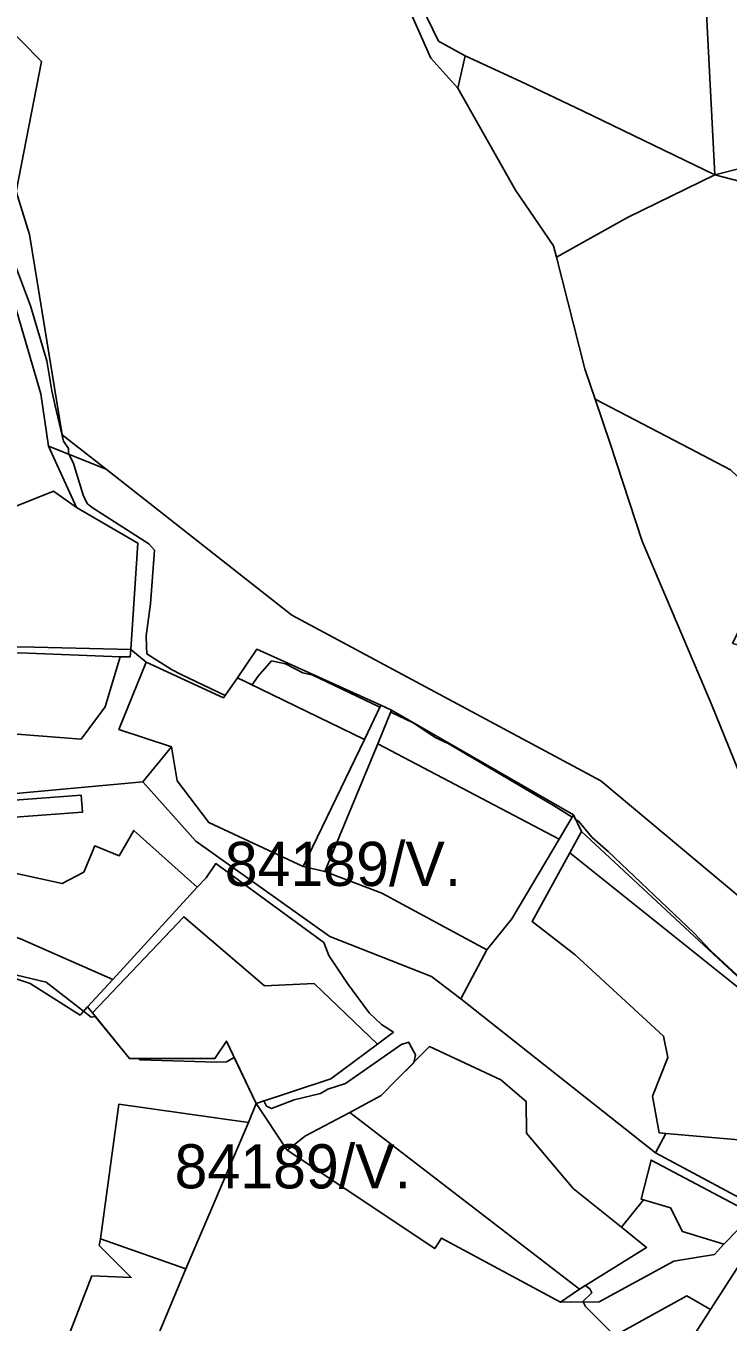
# Model space of a CAD drawing. Extents: x -477304 to -465429, y -1159113 to -1149210.
# Drawn here: x -473721.2 to -473482.7, y -1152500.3 to -1152059.9 of the extents above; entities that cross this region are included whole.
import ezdxf

# ---------------------------------------------------------------- set-up
doc = ezdxf.new("R2010")
doc.units = 0
for name, color, linetype in [('BPEJ_s', 7, 'Continuous'), ('PUPFL_s', 7, 'Continuous'), ('trav_porost_s', 7, 'Continuous')]:
    doc.layers.add(name, color=color, linetype=linetype)

msp = doc.modelspace()

# ---------------------------------------------------------------- linework, layer by layer
at = {"layer": 'BPEJ_s'}
for points in [[(-473724.76, -1152141.38), (-473719.65, -1152154.99), (-473714.12, -1152173.72), (-473712.42, -1152183.93), (-473711.21, -1152189), (-473708.37, -1152200.95), (-473706.67, -1152203.51), (-473706.67, -1152205.21), (-473706.53, -1152205.5), (-473704.97, -1152208.61), (-473701.57, -1152219.68), (-473700.29, -1152222.23), (-473700.15, -1152222.34), (-473698.37, -1152223.72), (-473679.43, -1152235.85), (-473677.52, -1152237.98), (-473678.8, -1152256.28), (-473680.29, -1152267.13), (-473680.16, -1152270.73), (-473680.07, -1152273.3), (-473671.77, -1152278.62), (-473668.45, -1152280.22), (-473653.51, -1152287.42), (-473649.35, -1152281.35), (-473644.29, -1152283.81), (-473642.41, -1152280.96), (-473637.73, -1152275.64), (-473633.05, -1152276.7), (-473627.09, -1152279.68), (-473623.69, -1152280.53), (-473600.91, -1152291.35), (-473600.62, -1152290.74), (-473596.97, -1152292.39), (-473597.26, -1152293.09), (-473589.64, -1152296.7), (-473581.98, -1152301.81), (-473577.73, -1152303.73), (-473541.98, -1152324.79), (-473535.64, -1152328.75), (-473535.19, -1152327.99), (-473534.48, -1152329.48), (-473533.47, -1152330.11), (-473528.79, -1152335.64), (-473523.35, -1152340.41), (-473494.32, -1152367.99), (-473488.57, -1152374.16), (-473467.78, -1152393.3)], [(-473724.76, -1152141.38), (-473719.65, -1152154.99), (-473714.12, -1152173.72), (-473712.42, -1152183.93), (-473711.21, -1152189), (-473708.37, -1152200.95), (-473706.67, -1152203.51), (-473706.67, -1152205.21), (-473706.53, -1152205.5), (-473704.97, -1152208.61), (-473701.57, -1152219.68), (-473700.29, -1152222.23), (-473700.15, -1152222.34), (-473698.37, -1152223.72), (-473679.43, -1152235.85), (-473677.52, -1152237.98), (-473678.8, -1152256.28), (-473680.29, -1152267.13), (-473680.16, -1152270.73), (-473680.07, -1152273.3), (-473671.77, -1152278.62), (-473668.45, -1152280.22), (-473653.51, -1152287.42), (-473649.35, -1152281.35), (-473644.29, -1152283.81), (-473642.41, -1152280.96), (-473637.73, -1152275.64), (-473633.05, -1152276.7), (-473627.09, -1152279.68), (-473623.69, -1152280.53), (-473600.91, -1152291.35), (-473600.62, -1152290.74), (-473596.97, -1152292.39), (-473597.26, -1152293.09), (-473589.64, -1152296.7), (-473581.98, -1152301.81), (-473577.73, -1152303.73), (-473541.98, -1152324.79), (-473535.64, -1152328.75), (-473535.19, -1152327.99), (-473534.48, -1152329.48), (-473533.47, -1152330.11), (-473528.79, -1152335.64), (-473523.35, -1152340.41), (-473494.32, -1152367.99), (-473488.57, -1152374.16), (-473467.78, -1152393.3)], [(-473521.12, -1152504.92), (-473531.13, -1152495.02), (-473531.93, -1152493.42), (-473531.98, -1152493.31), (-473529, -1152490.33), (-473529.64, -1152489.06), (-473531.18, -1152487.89), (-473533.17, -1152489.13), (-473611.11, -1152429.06), (-473600.46, -1152423.29), (-473595.36, -1152418.16), (-473589.46, -1152412.16), (-473588.79, -1152409.48), (-473590.87, -1152405.71), (-473591.03, -1152405.41), (-473591.13, -1152405.22), (-473593.31, -1152405.82), (-473593.47, -1152405.86), (-473612.62, -1152419.27), (-473618.58, -1152421.18), (-473621.13, -1152422.67), (-473630.07, -1152424.8), (-473637.73, -1152427.78), (-473639.43, -1152426.93), (-473640.31, -1152425.17), (-473642.96, -1152426.05), (-473650.42, -1152410.43), (-473653.05, -1152411.82), (-473656.45, -1152412.03), (-473682.41, -1152411.18), (-473682.96, -1152410.79), (-473685.99, -1152410.8), (-473697.63, -1152396.42), (-473699.01, -1152396.71), (-473701.59, -1152394.7), (-473714.33, -1152384.8), (-473734.76, -1152379.9)], [(-473521.12, -1152504.92), (-473531.13, -1152495.02), (-473531.93, -1152493.42), (-473531.98, -1152493.31), (-473529, -1152490.33), (-473529.64, -1152489.06), (-473531.18, -1152487.89), (-473533.17, -1152489.13), (-473611.11, -1152429.06), (-473600.46, -1152423.29), (-473595.36, -1152418.16), (-473589.46, -1152412.16), (-473588.79, -1152409.48), (-473590.87, -1152405.71), (-473591.03, -1152405.41), (-473591.13, -1152405.22), (-473593.31, -1152405.82), (-473593.47, -1152405.86), (-473612.62, -1152419.27), (-473618.58, -1152421.18), (-473621.13, -1152422.67), (-473630.07, -1152424.8), (-473637.73, -1152427.78), (-473639.43, -1152426.93), (-473640.31, -1152425.17), (-473642.96, -1152426.05), (-473650.42, -1152410.43), (-473653.05, -1152411.82), (-473656.45, -1152412.03), (-473682.41, -1152411.18), (-473682.96, -1152410.79), (-473685.99, -1152410.8), (-473697.63, -1152396.42), (-473699.01, -1152396.71), (-473701.59, -1152394.7), (-473714.33, -1152384.8), (-473734.76, -1152379.9)], [(-473689.58, -1152426.23), (-473645.55, -1152432.53), (-473666.8, -1152482.18), (-473695.82, -1152472.05), (-473689.58, -1152426.23)]]:
    msp.add_lwpolyline(points, dxfattribs=at)
msp.add_lwpolyline([(-473645.55, -1152432.53), (-473666.8, -1152482.18), (-473695.82, -1152472.05), (-473689.58, -1152426.23)], close=True, dxfattribs=at)
at = {"layer": 'PUPFL_s'}
for points in [[(-473572.02, -1152070.07), (-473581.08, -1152065.04), (-473596.42, -1152033.22), (-473609.81, -1151992.89), (-473612.38, -1151932.42), (-473614.77, -1151919.18), (-473633.93, -1151893.29), (-473650.05, -1151869.36), (-473660.09, -1151847.15), (-473664.02, -1151832.47), (-473657.27, -1151834.51), (-473650.16, -1151855.86), (-473647.02, -1151861.33), (-473630.74, -1151873.38), (-473575.46, -1151892.55), (-473548.97, -1151940.57), (-473535, -1151960.08), (-473504.28, -1151971.44), (-473494.39, -1151969.93), (-473487.21, -1152110.52), (-473532.12, -1152088.76), (-473553.07, -1152078.81)], [(-473275.59, -1152062.68), (-473288.18, -1152060.16), (-473333.65, -1152071.67), (-473487.21, -1152110.52), (-473494.39, -1151969.93), (-473484.38, -1151968.37), (-473472.72, -1151975.15), (-473468.81, -1151977.28), (-473441.86, -1152010.39), (-473418.35, -1152020.51), (-473396.38, -1152021.22), (-473327.76, -1151998.99), (-473299.38, -1151998.09), (-473252.27, -1152059.63)], [(-473715.83, -1152071.94), (-473724.5, -1152116.18), (-473719.98, -1152130.72), (-473708.85, -1152198.83), (-473693.91, -1152210.54), (-473713.52, -1152202.7), (-473716.06, -1152184.95), (-473730.99, -1152134.5), (-473726.09, -1152127.84), (-473747.2, -1152096.19), (-473770.61, -1152071.08), (-473736.59, -1152050.91)], [(-473554.85, -1152115.65), (-473574.5, -1152081.08), (-473572.02, -1152070.07), (-473553.07, -1152078.81), (-473532.12, -1152088.76), (-473487.21, -1152110.52), (-473516.82, -1152124.94), (-473540.98, -1152138.46), (-473541.96, -1152134.62)], [(-473428.51, -1152131.63), (-473445.49, -1152123.51), (-473464.04, -1152116.49), (-473487.21, -1152110.52), (-473333.65, -1152071.67), (-473332.81, -1152074.42), (-473315.74, -1152069.49), (-473299.82, -1152072.11), (-473384.67, -1152152.85), (-473408.74, -1152140.61), (-473413.26, -1152138.53)], [(-473408.74, -1152140.61), (-473410.34, -1152142.82), (-473468.56, -1152223.31), (-473481.86, -1152210.7), (-473498.28, -1152202.07), (-473527.83, -1152186.68), (-473531.29, -1152176.41), (-473540.98, -1152138.46), (-473516.82, -1152124.94), (-473487.21, -1152110.52), (-473464.04, -1152116.49), (-473445.49, -1152123.51), (-473428.51, -1152131.63), (-473413.26, -1152138.53)], [(-473481.19, -1152269.68), (-473468.34, -1152272.97), (-473465.19, -1152285.35), (-473468.8, -1152296.74), (-473458.96, -1152308.78), (-473471.49, -1152331.72), (-473488.38, -1152290.1), (-473511.83, -1152234.92), (-473522.76, -1152201.75), (-473527.83, -1152186.68), (-473498.28, -1152202.07), (-473481.86, -1152210.7), (-473468.56, -1152223.31), (-473474.53, -1152232), (-473466.74, -1152240.41)], [(-473630.86, -1152260.12), (-473525.87, -1152316.38), (-473461.98, -1152369.85), (-473456.32, -1152397.27), (-473468.54, -1152393.04), (-473532.48, -1152333.66), (-473535.19, -1152327.99), (-473596.97, -1152292.39), (-473600.62, -1152290.74), (-473642.71, -1152271.66), (-473649.35, -1152281.35), (-473654.01, -1152288.15), (-473680.35, -1152276.13), (-473685.48, -1152271.78), (-473683.21, -1152235.63), (-473703.94, -1152223.58), (-473713.52, -1152202.7), (-473693.91, -1152210.54)], [(-473700.23, -1152393.22), (-473702.76, -1152395.97), (-473719.74, -1152385.26), (-473739.74, -1152378.71), (-473766.38, -1152373.8), (-473780.76, -1152378.54), (-473792.07, -1152359.04), (-473786.65, -1152353.77), (-473753.18, -1152360.38), (-473722.99, -1152370.08), (-473691.6, -1152383.86)], [(-473477.82, -1152479.16), (-473488.62, -1152496.01), (-473496.71, -1152491.44), (-473526.75, -1152508.03), (-473577.88, -1152528.04), (-473608.7, -1152536.8), (-473639.72, -1152546.36), (-473657.15, -1152562.69), (-473681.05, -1152546.32), (-473690.41, -1152538.66), (-473666.8, -1152482.18), (-473645.55, -1152432.53), (-473642.96, -1152426.05), (-473632.42, -1152441.84), (-473582.32, -1152475.35), (-473580.03, -1152471.76), (-473539.64, -1152493.49), (-473526.5, -1152493.37), (-473501.1, -1152479.64), (-473487.28, -1152477.33), (-473484.15, -1152473.88), (-473474.14, -1152463.69), (-473470.62, -1152465.48), (-473476.61, -1152476.87)], [(-473533.17, -1152489.13), (-473539.64, -1152493.49), (-473580.03, -1152471.76), (-473582.32, -1152475.35), (-473632.42, -1152441.84), (-473626.24, -1152437.07), (-473611.11, -1152429.06)], [(-473487.28, -1152477.33), (-473501.1, -1152479.64), (-473526.5, -1152493.37), (-473539.64, -1152493.49), (-473533.17, -1152489.13), (-473510.37, -1152474.94), (-473518.91, -1152468.08), (-473511.35, -1152458.77), (-473502.22, -1152461.45), (-473498.1, -1152469.58), (-473484.15, -1152473.88)], [(-473695.82, -1152472.05), (-473666.8, -1152482.18), (-473690.41, -1152538.66), (-473714.84, -1152526.18), (-473698.77, -1152484.6), (-473685.4, -1152485.13), (-473696.29, -1152474.23)], [(-473523.57, -1152549.64), (-473508.92, -1152527.53), (-473496.98, -1152509.02), (-473488.62, -1152496.01), (-473477.82, -1152479.16), (-473476.61, -1152476.87), (-473458.86, -1152487.58), (-473448.18, -1152501.18), (-473454.47, -1152513.64), (-473457.6, -1152534.31), (-473459.37, -1152558.07), (-473501.27, -1152576.63), (-473493.27, -1152595.32), (-473480.12, -1152597.44), (-473484.32, -1152600.33), (-473493.49, -1152603.72), (-473506.75, -1152579.86), (-473536.45, -1152569.37)]]:
    msp.add_lwpolyline(points, close=True, dxfattribs=at)
for points in [[(-473596.42, -1152033.22), (-473581.08, -1152065.04), (-473572.02, -1152070.07), (-473574.5, -1152081.08), (-473583.64, -1152070.86), (-473598.56, -1152037.13)], [(-473461.98, -1152369.85), (-473525.87, -1152316.38), (-473630.86, -1152260.12), (-473693.91, -1152210.54), (-473708.85, -1152198.83), (-473719.98, -1152130.72), (-473724.5, -1152116.18), (-473715.83, -1152071.94), (-473736.59, -1152050.91), (-473770.61, -1152071.08), (-473789.66, -1152085.62), (-473823.03, -1152067.86), (-473874.47, -1152039.23)], [(-473598.56, -1152037.13), (-473583.64, -1152070.86), (-473574.5, -1152081.08), (-473554.85, -1152115.65), (-473541.96, -1152134.62), (-473540.98, -1152138.46), (-473531.29, -1152176.41), (-473527.83, -1152186.68), (-473522.76, -1152201.75), (-473511.83, -1152234.92), (-473488.38, -1152290.1), (-473471.49, -1152331.72)], [(-473848.48, -1152530.32), (-473847.32, -1152498.6), (-473848.47, -1152425.35), (-473785.53, -1152380.25), (-473780.76, -1152378.54), (-473766.38, -1152373.8), (-473739.74, -1152378.71), (-473719.74, -1152385.26), (-473702.76, -1152395.97), (-473700.23, -1152393.22), (-473698.59, -1152395.24), (-473685.99, -1152410.8), (-473656.97, -1152410.74), (-473653.08, -1152404.85), (-473642.96, -1152426.05), (-473645.55, -1152432.53), (-473689.58, -1152426.23), (-473695.82, -1152472.05), (-473696.29, -1152474.23), (-473685.4, -1152485.13), (-473698.77, -1152484.6), (-473714.84, -1152526.18)]]:
    msp.add_lwpolyline(points, dxfattribs=at)
at = {"layer": 'trav_porost_s'}
for points in [[(-473738.99, -1152191.88), (-473743.58, -1152194.28), (-473754.65, -1152177.7), (-473763.86, -1152157.18), (-473758.43, -1152150.29), (-473730.99, -1152134.5), (-473716.06, -1152184.95), (-473713.52, -1152202.7), (-473703.94, -1152223.58), (-473711.78, -1152217.92), (-473730.28, -1152225.33)], [(-473730.28, -1152225.33), (-473711.78, -1152217.92), (-473703.94, -1152223.58), (-473683.21, -1152235.63), (-473685.48, -1152271.78), (-473723.04, -1152270.83), (-473743.71, -1152271.22), (-473744.37, -1152236.88), (-473744.31, -1152233.96), (-473744.26, -1152230.54)], [(-473689.15, -1152274.3), (-473685.79, -1152274.3), (-473685.48, -1152271.78), (-473680.35, -1152276.13), (-473689.6, -1152298.93), (-473671.76, -1152304.82), (-473681.47, -1152316.77), (-473725.86, -1152320.78), (-473764.54, -1152291.45), (-473768.72, -1152280.14), (-473768.24, -1152265), (-473775.28, -1152238.12), (-473769.68, -1152235.36), (-473763.47, -1152262.78), (-473759.63, -1152272.14), (-473758.12, -1152273.94), (-473752.91, -1152273.94), (-473761.2, -1152281.67), (-473763.08, -1152289.85), (-473756.92, -1152293.1), (-473740.22, -1152299.32), (-473702.44, -1152302.24), (-473694.26, -1152291.31)], [(-473740.22, -1152299.32), (-473756.92, -1152293.1), (-473763.08, -1152289.85), (-473761.2, -1152281.67), (-473752.91, -1152273.94), (-473723.21, -1152272.93), (-473689.15, -1152274.3), (-473694.26, -1152291.31), (-473702.44, -1152302.24)], [(-473671.76, -1152304.82), (-473689.6, -1152298.93), (-473680.35, -1152276.13), (-473654.01, -1152288.15), (-473649.35, -1152281.35), (-473606.22, -1152302.35), (-473627.05, -1152345.51), (-473659.07, -1152330.61), (-473669.79, -1152316.36)], [(-473600.62, -1152290.74), (-473596.97, -1152292.39), (-473601.69, -1152303.81), (-473619.63, -1152347.22), (-473627.05, -1152345.51), (-473606.22, -1152302.35)], [(-473669.79, -1152316.36), (-473659.07, -1152330.61), (-473627.05, -1152345.51), (-473619.63, -1152347.22), (-473600.26, -1152354.58), (-473564.65, -1152373.84), (-473573.48, -1152390.45), (-473583.37, -1152382.91), (-473617.98, -1152369.25), (-473663.49, -1152336.91), (-473681.47, -1152316.77), (-473671.76, -1152304.82)], [(-473556.11, -1152363.3), (-473564.65, -1152373.84), (-473600.26, -1152354.58), (-473619.63, -1152347.22), (-473601.69, -1152303.81), (-473540.08, -1152336.24)], [(-473754.9, -1152315.66), (-473748.88, -1152306.75), (-473729.36, -1152321.9), (-473726.54, -1152323.13), (-473702.44, -1152321.32), (-473701.94, -1152327.04), (-473734.17, -1152329.45)], [(-473536.44, -1152340.87), (-473549.26, -1152364.18), (-473534.61, -1152375.51), (-473504.65, -1152403.2), (-473503.08, -1152410.45), (-473508.37, -1152423.56), (-473506.05, -1152436.04), (-473503.79, -1152436.24), (-473507.34, -1152442.83), (-473573.48, -1152390.45), (-473564.65, -1152373.84), (-473556.11, -1152363.3), (-473540.08, -1152336.24), (-473535.19, -1152327.99), (-473532.48, -1152333.66)], [(-473701.48, -1152347.44), (-473697.78, -1152338.52), (-473689.49, -1152341.83), (-473684.51, -1152333.26), (-473663.06, -1152352.48), (-473691.6, -1152383.86), (-473722.99, -1152370.08), (-473753.18, -1152360.38), (-473786.65, -1152353.77), (-473765.51, -1152332.58), (-473737.92, -1152344.91), (-473708.9, -1152351.25)], [(-473506.05, -1152436.04), (-473508.37, -1152423.56), (-473503.08, -1152410.45), (-473504.65, -1152403.2), (-473534.61, -1152375.51), (-473549.26, -1152364.18), (-473536.44, -1152340.87), (-473466.81, -1152396.57), (-473456.26, -1152418.02), (-473463.37, -1152439.76), (-473503.79, -1152436.24)], [(-473604.61, -1152395.25), (-473600.37, -1152399.2), (-473596.33, -1152401.82), (-473601.76, -1152405.87), (-473623.28, -1152385.27), (-473640.18, -1152386.06), (-473667.55, -1152362.56), (-473698.59, -1152395.24), (-473700.23, -1152393.22), (-473691.6, -1152383.86), (-473663.06, -1152352.48), (-473659.93, -1152349.34), (-473656.68, -1152344.52), (-473620.03, -1152371.34), (-473618.32, -1152375.7), (-473611.96, -1152385.3)], [(-473640.18, -1152386.06), (-473623.28, -1152385.27), (-473601.76, -1152405.87), (-473617.56, -1152417.63), (-473642.96, -1152426.05), (-473653.08, -1152404.85), (-473656.97, -1152410.74), (-473685.99, -1152410.8), (-473698.59, -1152395.24), (-473667.55, -1152362.56)], [(-473595.36, -1152418.16), (-473584.08, -1152406.68), (-473559.88, -1152417.98), (-473551.29, -1152425.35), (-473551.17, -1152436.07), (-473535.33, -1152454.91), (-473518.91, -1152468.08), (-473510.37, -1152474.94), (-473533.17, -1152489.13), (-473611.11, -1152429.06), (-473600.46, -1152423.29)], [(-473689.58, -1152426.23), (-473645.55, -1152432.53), (-473666.8, -1152482.18), (-473695.82, -1152472.05)], [(-473463.37, -1152439.76), (-473468.43, -1152456.48), (-473472.23, -1152461.58), (-473507.34, -1152442.83), (-473503.79, -1152436.24)], [(-473502.22, -1152461.45), (-473511.35, -1152458.77), (-473512.23, -1152458.51), (-473508.81, -1152445.25), (-473474.14, -1152463.69), (-473484.15, -1152473.88), (-473498.1, -1152469.58)], [(-473523.57, -1152549.64), (-473536.45, -1152569.37), (-473554.27, -1152577.06), (-473557.08, -1152578.27), (-473575.28, -1152554.99), (-473590.53, -1152535.79), (-473588.62, -1152535.68), (-473543.87, -1152519.28), (-473525.01, -1152511.56), (-473526.75, -1152508.03), (-473496.71, -1152491.44), (-473488.62, -1152496.01), (-473496.98, -1152509.02), (-473508.92, -1152527.53)]]:
    msp.add_lwpolyline(points, close=True, dxfattribs=at)

# ---------------------------------------------------------------- texts
at = {"layer": 'BPEJ_s'}
for p in [(-473653.62, -1152352.12), (-473670.68, -1152454.88)]:
    msp.add_text('84189/V.', height=15, dxfattribs=at).set_placement(p)

doc.saveas('drawing.dxf')
